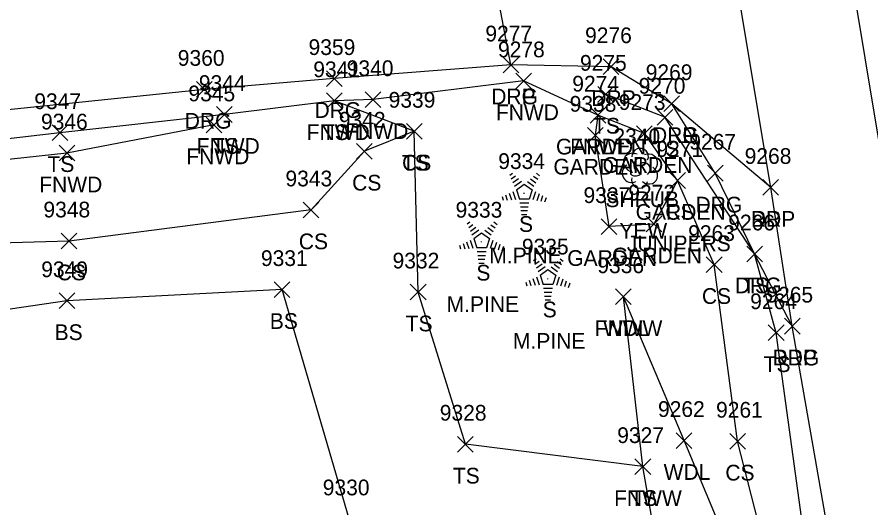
# Model space of a CAD drawing. Extents: x 1439173 to 1457902, y 641926 to 659889.
# Drawn here: x 1448141.5 to 1448250.2, y 646563.1 to 646625.5 of the extents above; entities that cross this region are included whole.
import ezdxf

# ---------------------------------------------------------------- set-up
doc = ezdxf.new("R2010")
doc.units = 0
for name, color, linetype in [('L_A', 7, 'Continuous'), ('L_C', 7, 'Continuous'), ('L_I', 7, 'Continuous'), ('L_TIC', 7, 'Continuous'), ('LAPB', 7, 'Continuous'), ('LAWA', 7, 'Continuous'), ('LELB', 7, 'Continuous'), ('LFNC', 7, 'Continuous'), ('LSH', 7, 'Continuous'), ('LTC', 7, 'Continuous'), ('P_A', 7, 'Continuous'), ('P_I', 7, 'Continuous'), ('P_TIC', 7, 'Continuous'), ('PET', 7, 'Continuous'), ('PRC', 7, 'Continuous'), ('R_A', 7, 'Continuous'), ('R_I', 7, 'Continuous'), ('R_TIC', 7, 'Continuous'), ('RDG', 7, 'Continuous'), ('RDP', 7, 'Continuous')]:
    doc.layers.add(name, color=color, linetype=linetype)

msp = doc.modelspace()

# ---------------------------------------------------------------- linework, layer by layer
at = {"layer": 'L_TIC'}
for points in [[(1448205, 646616.41), (1448207, 646618.41)], [(1448207, 646616.41), (1448205, 646618.41)], [(1448185.84, 646614.02), (1448187.84, 646616.02)], [(1448187.84, 646614.02), (1448185.84, 646616.02)], [(1448215.43, 646614.7), (1448217.43, 646616.7)], [(1448217.43, 646614.7), (1448215.43, 646616.7)], [(1448180.92, 646613.88), (1448182.92, 646615.88)], [(1448182.92, 646613.88), (1448180.92, 646615.88)], [(1448180.92, 646613.88), (1448182.92, 646615.88)], [(1448182.92, 646613.88), (1448180.92, 646615.88)], [(1448166.93, 646612.13), (1448168.93, 646614.13)], [(1448168.93, 646612.13), (1448166.93, 646614.13)], [(1448166.93, 646612.13), (1448168.93, 646614.13)], [(1448168.93, 646612.13), (1448166.93, 646614.13)], [(1448214.45, 646612.05), (1448216.45, 646614.05)], [(1448216.45, 646612.05), (1448214.45, 646614.05)], [(1448214.45, 646612.05), (1448216.45, 646614.05)], [(1448216.45, 646612.05), (1448214.45, 646614.05)], [(1448222.99, 646611.78), (1448224.99, 646613.78)], [(1448224.99, 646611.78), (1448222.99, 646613.78)], [(1448165.6, 646610.81), (1448167.6, 646612.81)], [(1448167.6, 646610.81), (1448165.6, 646612.81)], [(1448145.99, 646609.82), (1448147.99, 646611.82)], [(1448147.99, 646609.82), (1448145.99, 646611.82)], [(1448191.09, 646610), (1448193.09, 646612)], [(1448193.09, 646610), (1448191.09, 646612)], [(1448191.09, 646610), (1448193.09, 646612)], [(1448193.09, 646610), (1448191.09, 646612)], [(1448220.37, 646609.71), (1448222.37, 646611.71)], [(1448222.37, 646609.71), (1448220.37, 646611.71)], [(1448214.12, 646609.49), (1448216.12, 646611.49)], [(1448216.12, 646609.49), (1448214.12, 646611.49)], [(1448214.12, 646609.49), (1448216.12, 646611.49)], [(1448216.12, 646609.49), (1448214.12, 646611.49)], [(1448184.74, 646607.46), (1448186.74, 646609.46)], [(1448186.74, 646607.46), (1448184.74, 646609.46)], [(1448146.89, 646607.23), (1448148.89, 646609.23)], [(1448148.89, 646607.23), (1448146.89, 646609.23)], [(1448224.59, 646603.74), (1448226.59, 646605.74)], [(1448226.59, 646603.74), (1448224.59, 646605.74)], [(1448224.59, 646603.74), (1448226.59, 646605.74)], [(1448226.59, 646603.74), (1448224.59, 646605.74)], [(1448224.59, 646603.74), (1448226.59, 646605.74)], [(1448226.59, 646603.74), (1448224.59, 646605.74)], [(1448177.95, 646599.99), (1448179.95, 646601.99)], [(1448179.95, 646599.99), (1448177.95, 646601.99)], [(1448215.88, 646597.87), (1448217.88, 646599.87)], [(1448217.88, 646597.87), (1448215.88, 646599.87)], [(1448221.58, 646598.19), (1448223.58, 646600.19)], [(1448223.58, 646598.19), (1448221.58, 646600.19)], [(1448147.15, 646596.04), (1448149.15, 646598.04)], [(1448149.15, 646596.04), (1448147.15, 646598.04)], [(1448234.4, 646594.39), (1448236.4, 646596.39)], [(1448236.4, 646594.39), (1448234.4, 646596.39)], [(1448229.25, 646593.04), (1448231.25, 646595.04)], [(1448231.25, 646593.04), (1448229.25, 646595.04)], [(1448174.26, 646589.86), (1448176.26, 646591.86)], [(1448176.26, 646589.86), (1448174.26, 646591.86)], [(1448191.58, 646589.55), (1448193.58, 646591.55)], [(1448193.58, 646589.55), (1448191.58, 646591.55)], [(1448217.69, 646588.95), (1448219.69, 646590.95)], [(1448219.69, 646588.95), (1448217.69, 646590.95)], [(1448217.69, 646588.95), (1448219.69, 646590.95)], [(1448219.69, 646588.95), (1448217.69, 646590.95)], [(1448146.88, 646588.44), (1448148.88, 646590.44)], [(1448148.88, 646588.44), (1448146.88, 646590.44)], [(1448237.14, 646584.37), (1448239.14, 646586.37)], [(1448239.14, 646584.37), (1448237.14, 646586.37)], [(1448225.41, 646570.66), (1448227.41, 646572.66)], [(1448227.41, 646570.66), (1448225.41, 646572.66)], [(1448232.23, 646570.57), (1448234.23, 646572.57)], [(1448234.23, 646570.57), (1448232.23, 646572.57)], [(1448197.59, 646570.19), (1448199.59, 646572.19)], [(1448199.59, 646570.19), (1448197.59, 646572.19)], [(1448220.17, 646567.34), (1448222.17, 646569.34)], [(1448222.17, 646567.34), (1448220.17, 646569.34)], [(1448220.17, 646567.34), (1448222.17, 646569.34)], [(1448222.17, 646567.34), (1448220.17, 646569.34)]]:
    msp.add_lwpolyline(points, dxfattribs=at)
at = {"layer": 'LAPB'}
for points in [[(1448225.59, 646604.74), (1448221.37, 646610.71), (1448215.45, 646613.05), (1448215.12, 646610.49)], [(1448225.59, 646604.74), (1448222.58, 646599.19), (1448216.88, 646598.87), (1448215.12, 646610.49)]]:
    msp.add_lwpolyline(points, dxfattribs=at)
at = {"layer": 'LAWA'}
msp.add_lwpolyline([(1448245.53, 646416.76), (1448255.84, 646423.96), (1448247.18, 646450.02), (1448241.49, 646481.37), (1448238.88, 646493.91), (1448239.37, 646507.54), (1448233.47, 646548.27), (1448233.23, 646555.44), (1448226.41, 646571.66), (1448218.69, 646589.95)], dxfattribs=at)
at = {"layer": 'LELB'}
for points in [[(1448221.17, 646568.34), (1448198.59, 646571.19), (1448192.58, 646590.55), (1448192.09, 646611), (1448181.92, 646614.88)], [(1448296.03, 646180.88), (1448290.72, 646221.1), (1448287.61, 646237.31), (1448286.97, 646249.77), (1448285.59, 646270.76), (1448281.89, 646306.51), (1448275.17, 646350.37), (1448271.57, 646377.15), (1448266.22, 646406.8), (1448259.66, 646452.28), (1448254.33, 646482.74), (1448250.69, 646509.1), (1448243.06, 646549.57), (1448238.14, 646585.37), (1448235.4, 646595.39), (1448223.99, 646612.78), (1448216.43, 646615.7)], [(1448167.93, 646613.13), (1448146.99, 646610.82), (1448115.31, 646607.11), (1448094.46, 646607.09)], [(1448192.09, 646611), (1448185.74, 646608.46), (1448178.95, 646600.99), (1448148.15, 646597.04), (1448116.9, 646596.15), (1448096.86, 646596.81)], [(1448245.75, 646498.62), (1448245.59, 646508.68), (1448238.98, 646549.07), (1448233.23, 646571.57), (1448230.25, 646594.04), (1448225.59, 646604.74)], [(1448225.41, 646544.07), (1448204.61, 646549.65), (1448183.78, 646561.69), (1448175.26, 646590.86), (1448147.88, 646589.44), (1448118.67, 646585.16), (1448097.35, 646589.82)]]:
    msp.add_lwpolyline(points, dxfattribs=at)
at = {"layer": 'LFNC'}
for points in [[(1448215.45, 646613.05), (1448206, 646617.41), (1448186.84, 646615.02), (1448181.92, 646614.88), (1448167.93, 646613.13), (1448166.6, 646611.81), (1448147.89, 646608.23), (1448115.76, 646604.73), (1448095.65, 646602.18)], [(1448264.99, 646301.46), (1448260.31, 646335.45), (1448255.18, 646361.33), (1448248.73, 646393.32), (1448245.53, 646416.76), (1448238.92, 646448.58), (1448235.73, 646475.92), (1448230.92, 646507.09), (1448225.41, 646544.07), (1448221.17, 646568.34), (1448218.69, 646589.95)]]:
    msp.add_lwpolyline(points, dxfattribs=at)
at = {"layer": 'LSH'}
msp.add_line((1448220.78, 646606.35), (1448220.78, 646606.35), dxfattribs=at)
msp.add_line((1448220.78, 646606.35), (1448220.78, 646606.35), dxfattribs=at)
msp.add_arc((1448220.83, 646607.78), 1.05, 335.5272, 180.9563, dxfattribs=at)
for centre, major_axis, ratio, start_param, end_param in [((1448219.99, 646607.01), (1.21, -0.51), 0.895232, 1.570796, 4.712389), ((1448220.57, 646606.81), (-0.208, -0.792), 0.645439, 3.141593, 6.283185), ((1448221.82, 646606.93), (-1.14, -0.48), 0.949671, 1.570796, 4.712389), ((1448219.7, 646605.64), (0.58, -1.04), 0.959034, 3.141593, 6.283185), ((1448221.28, 646606.18), (-0.5, 0.667), 0.989748, 3.141593, 6.283185), ((1448221.78, 646605.51), (-1.09, 0.79), 0.841452, 1.570796, 4.712389), ((1448220.78, 646604.85), (0.26, 1.06), 0.942809, 1.570796, 4.712389), ((1448220.32, 646605.6), (-0.625, -0.083), 0.423636, 0, 3.141593)]:
    msp.add_ellipse(centre, major_axis=major_axis, ratio=ratio, start_param=start_param, end_param=end_param, dxfattribs=at)
at = {"layer": 'LTC'}
for p, q in [((1448204.23, 646605.41), (1448204.58, 646605.67)), ((1448204.43, 646604.94), (1448204.96, 646605.33)), ((1448207.25, 646605.3), (1448207.8, 646604.9)), ((1448207.62, 646605.65), (1448208.04, 646605.34)), ((1448204.64, 646604.48), (1448205.35, 646604.99)), ((1448204.85, 646604.01), (1448205.73, 646604.65)), ((1448205.08, 646603.56), (1448206.09, 646604.29)), ((1448206.09, 646604.29), (1448207.09, 646603.57)), ((1448206.51, 646604.6), (1448207.32, 646604.02)), ((1448206.88, 646604.95), (1448207.56, 646604.46)), ((1448203.71, 646602.9), (1448203.92, 646602.25)), ((1448204.17, 646603.12), (1448204.44, 646602.29)), ((1448204.62, 646603.34), (1448204.95, 646602.32)), ((1448205.08, 646603.56), (1448205.47, 646602.36)), ((1448207.09, 646603.57), (1448206.7, 646602.36)), ((1448207.52, 646603.3), (1448207.19, 646602.26)), ((1448207.97, 646603.04), (1448207.68, 646602.16)), ((1448203.26, 646602.69), (1448203.41, 646602.22)), ((1448206.7, 646602.36), (1448205.47, 646602.36)), ((1448206.66, 646601.86), (1448205.51, 646601.86)), ((1448208.41, 646602.79), (1448208.18, 646602.07)), ((1448208.86, 646602.54), (1448208.67, 646601.97)), ((1448206.57, 646601.36), (1448205.59, 646601.36)), ((1448206.49, 646600.86), (1448205.66, 646600.86)), ((1448206.41, 646600.36), (1448205.73, 646600.36)), ((1448198.8, 646599.22), (1448199.15, 646599.48)), ((1448199.01, 646598.75), (1448199.54, 646599.14)), ((1448199.22, 646598.29), (1448199.92, 646598.8)), ((1448201.45, 646598.76), (1448202.13, 646598.27)), ((1448201.83, 646599.11), (1448202.38, 646598.71)), ((1448202.2, 646599.46), (1448202.62, 646599.15)), ((1448199.43, 646597.82), (1448200.31, 646598.46)), ((1448199.65, 646597.37), (1448200.66, 646598.1)), ((1448200.66, 646598.1), (1448201.66, 646597.38)), ((1448201.08, 646598.41), (1448201.89, 646597.83)), ((1448197.83, 646596.5), (1448197.98, 646596.03)), ((1448198.29, 646596.71), (1448198.5, 646596.06)), ((1448198.74, 646596.93), (1448199.01, 646596.1)), ((1448199.2, 646597.15), (1448199.53, 646596.13)), ((1448199.65, 646597.37), (1448200.04, 646596.17)), ((1448201.66, 646597.38), (1448201.27, 646596.17)), ((1448202.1, 646597.11), (1448201.76, 646596.07)), ((1448202.54, 646596.85), (1448202.26, 646595.97)), ((1448202.99, 646596.6), (1448202.75, 646595.88)), ((1448201.27, 646596.17), (1448200.04, 646596.17)), ((1448201.23, 646595.67), (1448200.09, 646595.67)), ((1448203.43, 646596.35), (1448203.24, 646595.78)), ((1448201.15, 646595.17), (1448200.16, 646595.17)), ((1448201.06, 646594.67), (1448200.23, 646594.67)), ((1448207.24, 646594.54), (1448207.59, 646594.8)), ((1448207.44, 646594.08), (1448207.97, 646594.46)), ((1448210.26, 646594.43), (1448210.81, 646594.04)), ((1448210.63, 646594.78), (1448211.05, 646594.48)), ((1448200.98, 646594.17), (1448200.3, 646594.17)), ((1448207.65, 646593.61), (1448208.36, 646594.12)), ((1448207.86, 646593.15), (1448208.74, 646593.78)), ((1448208.09, 646592.69), (1448209.1, 646593.42)), ((1448209.1, 646593.42), (1448210.1, 646592.7)), ((1448209.52, 646593.74), (1448210.33, 646593.15)), ((1448209.89, 646594.09), (1448210.57, 646593.59)), ((1448206.72, 646592.04), (1448206.93, 646591.39)), ((1448207.18, 646592.25), (1448207.45, 646591.42)), ((1448207.63, 646592.47), (1448207.96, 646591.45)), ((1448208.09, 646592.69), (1448208.48, 646591.5)), ((1448210.1, 646592.7), (1448209.71, 646591.5)), ((1448210.53, 646592.43), (1448210.2, 646591.39)), ((1448210.98, 646592.18), (1448210.69, 646591.29)), ((1448206.27, 646591.82), (1448206.42, 646591.35)), ((1448209.71, 646591.5), (1448208.48, 646591.5)), ((1448209.67, 646591), (1448208.52, 646591)), ((1448211.42, 646591.93), (1448211.19, 646591.2)), ((1448211.87, 646591.68), (1448211.68, 646591.1)), ((1448209.58, 646590.5), (1448208.6, 646590.5)), ((1448209.5, 646590), (1448208.67, 646590)), ((1448209.42, 646589.5), (1448208.74, 646589.5))]:
    msp.add_line(p, q, dxfattribs=at)
at = {"layer": 'P_TIC'}
for points in [[(1448236.44, 646602.85), (1448238.44, 646604.85)], [(1448238.44, 646602.85), (1448236.44, 646604.85)], [(1448239.19, 646585.21), (1448241.19, 646587.21)], [(1448241.19, 646585.21), (1448239.19, 646587.21)]]:
    msp.add_lwpolyline(points, dxfattribs=at)
at = {"layer": 'PET'}
msp.add_lwpolyline([(1448246.46, 646550.34), (1448240.19, 646586.21), (1448237.44, 646603.85), (1448232.82, 646631.59), (1448226.85, 646667.5), (1448220.22, 646707.78), (1448215.23, 646742.97), (1448202.82, 646783.14), (1448203.37, 646818.93), (1448198.76, 646850.24), (1448193.44, 646884.14), (1448187.94, 646917.18), (1448185.3, 646933.85), (1448181.56, 646957.89), (1448177.35, 646983.4)], dxfattribs=at)
at = {"layer": 'PRC'}
msp.add_lwpolyline([(1448260.65, 646552.87), (1448253.95, 646593.27), (1448247.21, 646633.9), (1448241.99, 646670.3), (1448235.28, 646711.83), (1448227.36, 646761.05), (1448221.48, 646799.15), (1448208.45, 646883.94), (1448200.39, 646928.86), (1448192.53, 646980.53), (1448184.46, 647032.21), (1448180.05, 647061.28), (1448176.23, 647087.3), (1448169.96, 647123.71), (1448163.11, 647173.92), (1448157.07, 647210.64), (1448152.13, 647238.94), (1448147.96, 647264.25), (1448141.66, 647302.84), (1448134.08, 647349.96), (1448129.97, 647375), (1448122.13, 647423.97), (1448115.84, 647462.16), (1448107.04, 647514.44)], dxfattribs=at)
at = {"layer": 'R_TIC'}
for points in [[(1448203.39, 646618.43), (1448205.39, 646620.43)], [(1448205.39, 646618.43), (1448203.39, 646620.43)], [(1448203.39, 646618.43), (1448205.39, 646620.43)], [(1448205.39, 646618.43), (1448203.39, 646620.43)], [(1448216.13, 646618.21), (1448218.13, 646620.21)], [(1448218.13, 646618.21), (1448216.13, 646620.21)], [(1448180.9, 646616.7), (1448182.9, 646618.7)], [(1448182.9, 646616.7), (1448180.9, 646618.7)], [(1448164.38, 646615.33), (1448166.38, 646617.33)], [(1448166.38, 646615.33), (1448164.38, 646617.33)], [(1448223.85, 646613.51), (1448225.85, 646615.51)], [(1448225.85, 646613.51), (1448223.85, 646615.51)], [(1448223.85, 646613.51), (1448225.85, 646615.51)], [(1448225.85, 646613.51), (1448223.85, 646615.51)], [(1448229.39, 646604.67), (1448231.39, 646606.67)], [(1448231.39, 646604.67), (1448229.39, 646606.67)], [(1448236.44, 646602.85), (1448238.44, 646604.85)], [(1448238.44, 646602.85), (1448236.44, 646604.85)], [(1448234.4, 646594.39), (1448236.4, 646596.39)], [(1448236.4, 646594.39), (1448234.4, 646596.39)], [(1448239.19, 646585.21), (1448241.19, 646587.21)], [(1448241.19, 646585.21), (1448239.19, 646587.21)]]:
    msp.add_lwpolyline(points, dxfattribs=at)
at = {"layer": 'RDG'}
for points in [[(1448204.39, 646619.43), (1448181.9, 646617.7), (1448165.38, 646616.33), (1448136.23, 646613.31), (1448094.22, 646609.32)], [(1448240.19, 646586.21), (1448235.4, 646595.39), (1448230.39, 646605.67), (1448224.85, 646614.51)]]:
    msp.add_lwpolyline(points, dxfattribs=at)
at = {"layer": 'RDP'}
msp.add_lwpolyline([(1448237.44, 646603.85), (1448224.85, 646614.51), (1448217.13, 646619.21), (1448204.39, 646619.43), (1448200.94, 646637.58), (1448210.31, 646641.11), (1448218.41, 646650.04), (1448223.74, 646661.4), (1448226.85, 646667.5)], dxfattribs=at)

# ---------------------------------------------------------------- texts
at = {"layer": 'L_A'}
for s, p in [('FNWD', (1448202.47, 646612.41)), ('TS', (1448214.84, 646610.7)), ('FNWD', (1448178.39, 646609.88)), ('TS', (1448180.33, 646609.88)), ('FNWD', (1448183.3, 646610.02)), ('FNWD', (1448164.4, 646608.13)), ('TS', (1448166.34, 646608.13)), ('GARDEN', (1448210.12, 646608.05)), ('FNWD', (1448211.92, 646608.05)), ('TS', (1448222.4, 646607.78)), ('FNWD', (1448163.07, 646606.81)), ('TS', (1448145.4, 646605.82)), ('TS', (1448190.5, 646606)), ('CS', (1448190.53, 646606)), ('GARDEN', (1448209.79, 646605.49)), ('GARDEN', (1448209.79, 646605.49)), ('GARDEN', (1448216.04, 646605.71)), ('FNWD', (1448144.36, 646603.23)), ('CS', (1448184.18, 646603.46)), ('SHRUB', (1448216.41, 646601.35)), ('GARDEN', (1448220.26, 646599.74)), ('GARDEN', (1448220.26, 646599.74)), ('CS', (1448224.03, 646599.74)), ('S', (1448205.42, 646598.2)), ('CS', (1448177.39, 646595.99)), ('GARDEN', (1448211.55, 646593.87)), ('GARDEN', (1448217.25, 646594.19)), ('CS', (1448146.59, 646592.04)), ('S', (1448199.99, 646592.01)), ('TS', (1448233.81, 646590.39)), ('CS', (1448228.69, 646589.04)), ('S', (1448208.43, 646587.33)), ('BS', (1448173.7, 646585.86)), ('TS', (1448190.99, 646585.55)), ('FNWW', (1448215.04, 646584.95)), ('WDL', (1448216.11, 646584.95)), ('BS', (1448146.32, 646584.44)), ('TS', (1448236.55, 646580.37)), ('TS', (1448197, 646566.19)), ('WDL', (1448223.82, 646566.66)), ('CS', (1448231.67, 646566.57)), ('FNWW', (1448217.52, 646563.34)), ('TS', (1448219.58, 646563.34))]:
    msp.add_text(s, height=2, dxfattribs=at).set_placement(p)
at = {"layer": 'L_C'}
for s, p in [('YEW', (1448218.18, 646597.35)), ('JUNIPERS', (1448219.13, 646595.74)), ('JUNIPERS', (1448219.13, 646595.74)), ('M.PINE', (1448201.64, 646594.2)), ('M.PINE', (1448196.21, 646588.01)), ('M.PINE', (1448204.65, 646583.33))]:
    msp.add_text(s, height=2, dxfattribs=at).set_placement(p)
at = {"layer": 'L_I'}
for s, p in [('9278', (1448202.74, 646620.41)), ('9275', (1448213.17, 646618.7)), ('9341', (1448179.23, 646617.88)), ('9341', (1448179.23, 646617.88)), ('9340', (1448183.49, 646618.02)), ('9344', (1448164.67, 646616.13)), ('9344', (1448164.67, 646616.13)), ('9274', (1448212.19, 646616.05)), ('9274', (1448212.19, 646616.05)), ('9270', (1448220.64, 646615.78)), ('9345', (1448163.34, 646614.81)), ('9339', (1448188.82, 646614)), ('9339', (1448188.82, 646614)), ('9347', (1448143.73, 646613.82)), ('9338', (1448211.86, 646613.49)), ('9338', (1448211.86, 646613.49)), ('9273', (1448218.11, 646613.71)), ('9346', (1448144.58, 646611.23)), ('9342', (1448182.48, 646611.46)), ('2340', (1448217.43, 646609.35)), ('9271', (1448222.9, 646607.74)), ('9271', (1448222.9, 646607.74)), ('9271', (1448222.9, 646607.74)), ('9334', (1448202.77, 646606.2)), ('9343', (1448175.69, 646603.99)), ('9272', (1448219.32, 646602.19)), ('9337', (1448213.62, 646601.87)), ('9348', (1448144.89, 646600.04)), ('9333', (1448197.34, 646600.01)), ('9266', (1448232.04, 646598.39)), ('9263', (1448226.94, 646597.04)), ('9335', (1448205.78, 646595.33)), ('9331', (1448172.57, 646593.86)), ('9332', (1448189.32, 646593.55)), ('9349', (1448144.61, 646592.44)), ('9336', (1448215.38, 646592.95)), ('9336', (1448215.38, 646592.95)), ('9264', (1448234.83, 646588.37)), ('9328', (1448195.33, 646574.19)), ('9262', (1448223.1, 646574.66)), ('9261', (1448230.49, 646574.57)), ('9327', (1448217.91, 646571.34)), ('9327', (1448217.91, 646571.34)), ('9330', (1448180.44, 646564.69))]:
    msp.add_text(s, height=2, dxfattribs=at).set_placement(p)
at = {"layer": 'LTC'}
for p in [(1448205.97, 646603.3), (1448200.55, 646597.11), (1448208.98, 646592.44)]:
    msp.add_text('.', height=1.04, rotation=270, dxfattribs=at).set_placement(p)
at = {"layer": 'P_A'}
for p in [(1448234.92, 646598.85), (1448237.68, 646581.21)]:
    msp.add_text('RDP', height=2, dxfattribs=at).set_placement(p)
at = {"layer": 'P_I'}
for s, p in [('9268', (1448234.13, 646606.85)), ('9265', (1448236.89, 646589.21))]:
    msp.add_text(s, height=2, dxfattribs=at).set_placement(p)
at = {"layer": 'R_A'}
for s, p in [('DRG', (1448201.88, 646614.43)), ('DRP', (1448201.88, 646614.43)), ('DRP', (1448214.62, 646614.21)), ('DRG', (1448179.39, 646612.7)), ('DRG', (1448162.87, 646611.33)), ('DRG', (1448222.34, 646609.51)), ('DRP', (1448222.34, 646609.51)), ('DRG', (1448227.88, 646600.67)), ('DRP', (1448234.92, 646598.85)), ('DRG', (1448232.89, 646590.39)), ('DRG', (1448237.68, 646581.21))]:
    msp.add_text(s, height=2, dxfattribs=at).set_placement(p)
at = {"layer": 'R_I'}
for s, p in [('9277', (1448201.13, 646622.43)), ('9277', (1448201.13, 646622.43)), ('9276', (1448213.82, 646622.21)), ('9359', (1448178.63, 646620.7)), ('9360', (1448161.99, 646619.33)), ('9269', (1448221.54, 646617.51)), ('9269', (1448221.54, 646617.51)), ('9267', (1448227.08, 646608.67)), ('9268', (1448234.13, 646606.85)), ('9266', (1448232.04, 646598.39)), ('9265', (1448236.89, 646589.21))]:
    msp.add_text(s, height=2, dxfattribs=at).set_placement(p)

doc.saveas('drawing.dxf')
